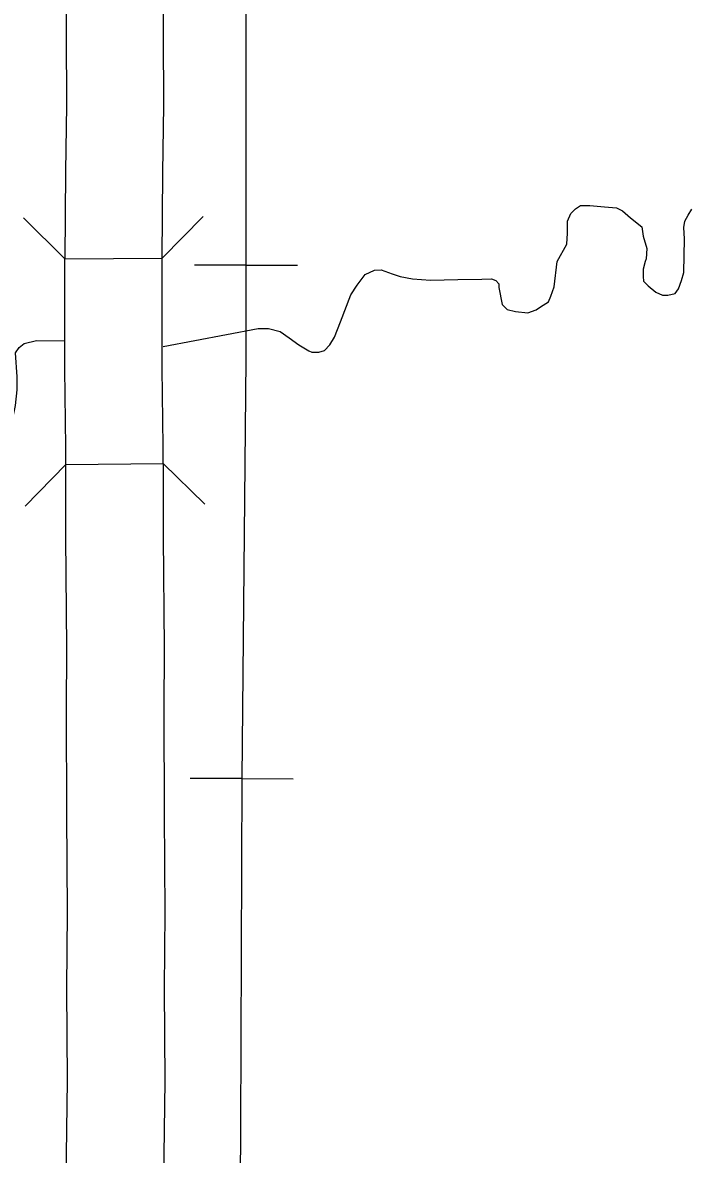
# Model space of a CAD drawing. Extents: x 1084508 to 1142749, y 1057638 to 1093403.
# Drawn here: x 1139821 to 1140361, y 1068306 to 1069219 of the extents above; entities that cross this region are included whole.
import ezdxf

# ---------------------------------------------------------------- set-up
doc = ezdxf.new("R2010")
doc.units = 0
for name, color, linetype in [('Level 10', 7, 'Continuous'), ('Level 35', 7, 'Continuous'), ('Level 37', 7, 'Continuous'), ('Level 40', 7, 'Continuous')]:
    doc.layers.add(name, color=color, linetype=linetype)

msp = doc.modelspace()

# ---------------------------------------------------------------- linework, layer by layer
at = {"layer": 'Level 10'}
for p, q in [((1139855.64, 1069028.36), (1139934.11, 1069028.84)), ((1139856.42, 1068862.37), (1139934.89, 1068863.34))]:
    msp.add_line(p, q, dxfattribs=at)
for points in [[(1139934.11, 1069028.84), (1139934.49, 1069098.05), (1139935.3, 1069151.99), (1139934.89, 1069266.66), (1139936.11, 1069330.4), (1139935.3, 1069421.38), (1139934.48, 1069466.69), (1139934.89, 1069529.17), (1139935.3, 1069594.12), (1139935.3, 1069650.19), (1139935.7, 1069732.51), (1139934.89, 1069789.01), (1139936.2, 1069823.76), (1139938.18, 1069878.49), (1139937.33, 1069953.67), (1139937.74, 1070015.27), (1139938.14, 1070076.15), (1139938.14, 1070119.71), (1139938.96, 1070184), (1139939.36, 1070249.04), (1139940, 1070296.73)], [(1139861.48, 1070293.95), (1139860.89, 1070249.81), (1139860.49, 1070184.74), (1139859.67, 1070120.21), (1139859.67, 1070076.41), (1139859.27, 1070015.79), (1139858.86, 1069953.49), (1139859.69, 1069879.46), (1139857.78, 1069826.66), (1139856.39, 1069789.93), (1139857.23, 1069732.14), (1139856.83, 1069650.38), (1139856.83, 1069594.36), (1139856.42, 1069529.67), (1139856.01, 1069466.24), (1139856.84, 1069420.32), (1139857.63, 1069330.8), (1139856.42, 1069267.27), (1139856.83, 1069152.44), (1139856.02, 1069098.85), (1139855.64, 1069028.36)], [(1139856.42, 1068862.37), (1139856.42, 1068876.44), (1139855.61, 1068939.43), (1139855.61, 1069023.29), (1139855.64, 1069028.36)], [(1139934.89, 1068863.34), (1139934.89, 1068876.94), (1139934.08, 1068939.94), (1139934.08, 1069023.08), (1139934.11, 1069028.84)], [(1139934.89, 1068863.34), (1139934.89, 1068803.83), (1139935.7, 1068714.52), (1139935.3, 1068663.77), (1139935.71, 1068580.69), (1139936.11, 1068501.18), (1139935.7, 1068439.8), (1139936.11, 1068365.11), (1139935.3, 1068305.7), (1139936.11, 1068233.96), (1139936.52, 1068093.48), (1139936.52, 1068012.72), (1139936.11, 1067951.89), (1139934.89, 1067836.66), (1139936.52, 1067674.68), (1139937.33, 1067566.29), (1139937.33, 1067500.21), (1139941.82, 1067330.43)], [(1139863.4, 1067327.18), (1139858.86, 1067499.17), (1139858.86, 1067565.99), (1139858.05, 1067673.99), (1139856.42, 1067836.68), (1139857.64, 1067952.57), (1139858.05, 1068012.98), (1139858.05, 1068093.36), (1139857.64, 1068233.4), (1139856.82, 1068305.79), (1139857.64, 1068365.43), (1139857.23, 1068439.85), (1139857.64, 1068501.24), (1139857.24, 1068580.3), (1139856.83, 1068663.89), (1139857.23, 1068714.48), (1139856.42, 1068803.48), (1139856.42, 1068862.37)]]:
    msp.add_lwpolyline(points, dxfattribs=at)
at = {"layer": 'Level 35'}
for points in [[(1140054.7, 1068953.17), (1140060.47, 1068953.17), (1140064.89, 1068954.53), (1140069.3, 1068958.95), (1140073.04, 1068965.07), (1140077.79, 1068977.64), (1140086.28, 1068999.38), (1140091.37, 1069007.2), (1140097.83, 1069015.69), (1140105.3, 1069019.09), (1140110.73, 1069019.43), (1140119.56, 1069016.37), (1140126.01, 1069013.99), (1140135.86, 1069012.29), (1140150.46, 1069011.27), (1140172.54, 1069011.61), (1140191.89, 1069011.95), (1140199.7, 1069012.29), (1140203.1, 1069010.93), (1140205.48, 1069008.22), (1140205.48, 1069005.16), (1140208.19, 1068991.57), (1140212.27, 1068987.49), (1140219.06, 1068985.79), (1140228.91, 1068984.77), (1140235.7, 1068987.15), (1140239.1, 1068989.53), (1140245.55, 1068993.61), (1140247.59, 1068998.36), (1140250.3, 1069005.84), (1140252.68, 1069026.22), (1140260.49, 1069040.15), (1140260.83, 1069048.99), (1140260.83, 1069054.08), (1140260.83, 1069058.84), (1140263.55, 1069064.96), (1140267.28, 1069068.69), (1140271.36, 1069071.41), (1140278.83, 1069071.41), (1140290.71, 1069070.39), (1140300.56, 1069069.37), (1140305.32, 1069067), (1140311.77, 1069061.56), (1140320.94, 1069054.08), (1140321.96, 1069046.61), (1140325.01, 1069036.76), (1140324.33, 1069028.26), (1140323.65, 1069026.22), (1140321.96, 1069020.11), (1140321.96, 1069013.99)], [(1140321.96, 1069013.99), (1140322.3, 1069010.25), (1140326.03, 1069006.52), (1140332.14, 1069001.42), (1140337.58, 1068999.04), (1140341.99, 1068999.04), (1140347.76, 1069000.4), (1140350.48, 1069004.14), (1140352.86, 1069010.93), (1140354.9, 1069017.39), (1140355.24, 1069044.57), (1140354.9, 1069053.74), (1140355.58, 1069058.84), (1140358.29, 1069063.6), (1140361.35, 1069068.35)], [(1139934.87, 1068957.54), (1140011.57, 1068972.2), (1140019.72, 1068972.2), (1140029.23, 1068969.82), (1140036.36, 1068964.73), (1140044.17, 1068958.95), (1140052.32, 1068954.19), (1140054.7, 1068953.17)], [(1139777.4, 1068665.11), (1139792.65, 1068681.37), (1139806.82, 1068694.87), (1139808.17, 1068711.74), (1139804.79, 1068729.29), (1139803.44, 1068735.37), (1139798.05, 1068748.19), (1139784.56, 1068774.51), (1139779.83, 1068795.43), (1139777.81, 1068820.4), (1139785.23, 1068841.32), (1139801.1, 1068877.43), (1139813.33, 1068898.16), (1139815.7, 1068910.05), (1139817.06, 1068922.62), (1139817.06, 1068933.16), (1139815.7, 1068952.52), (1139818.76, 1068956.94), (1139822.84, 1068960), (1139832.68, 1068962.38), (1139855.61, 1068962.19)]]:
    msp.add_lwpolyline(points, dxfattribs=at)
at = {"layer": 'Level 37'}
for points in [[(1139855.64, 1069028.36), (1139822.13, 1069061.44)], [(1139967.18, 1069062.39), (1139934.11, 1069028.88)], [(1139934.89, 1068863.34), (1139968.55, 1068830.42)], [(1139823.5, 1068828.82), (1139856.43, 1068862.47)]]:
    msp.add_lwpolyline(points, dxfattribs=at)
at = {"layer": 'Level 40'}
for p, q in [((1140001.64, 1069023.36), (1139960.21, 1069023.36)), ((1140001.64, 1069023.36), (1140043.08, 1069023.36)), ((1139998.16, 1068609.06), (1139956.73, 1068609.2)), ((1139998.16, 1068609.06), (1140039.59, 1068608.91))]:
    msp.add_line(p, q, dxfattribs=at)
for points in [[(1140008.61, 1070372.94), (1140007.61, 1070141.44), (1140006.62, 1069919.91), (1140004.13, 1069536.57), (1140001.64, 1069216.46), (1140001.64, 1068947.13), (1139998.16, 1068609.09), (1139997.16, 1068327.31), (1139996.42, 1068196.38), (1139994.93, 1067986.29), (1139994.68, 1067813.54), (1139991.69, 1067627.85), (1139994.68, 1067489.45), (1139994.18, 1067364.99), (1139995.42, 1067315.45), (1139999.9, 1067252.72), (1140001.64, 1067236.54), (1140004.38, 1067217.63), (1140008.36, 1067194.73), (1140018.57, 1067129.1), (1140066.96, 1066904.52), (1140104.43, 1066718.15), (1140123.71, 1066623.33), (1140139.93, 1066542.23)], [(1140008.61, 1070372.94), (1140007.61, 1070141.44), (1140006.62, 1069919.91), (1140004.13, 1069536.57), (1140001.64, 1069216.46), (1140001.64, 1068947.13), (1139998.16, 1068609.09), (1139997.16, 1068327.31), (1139996.42, 1068196.38), (1139994.93, 1067986.29), (1139994.68, 1067813.54), (1139991.69, 1067627.85), (1139994.68, 1067489.45), (1139994.18, 1067364.99)]]:
    msp.add_lwpolyline(points, dxfattribs=at)

doc.saveas('drawing.dxf')
